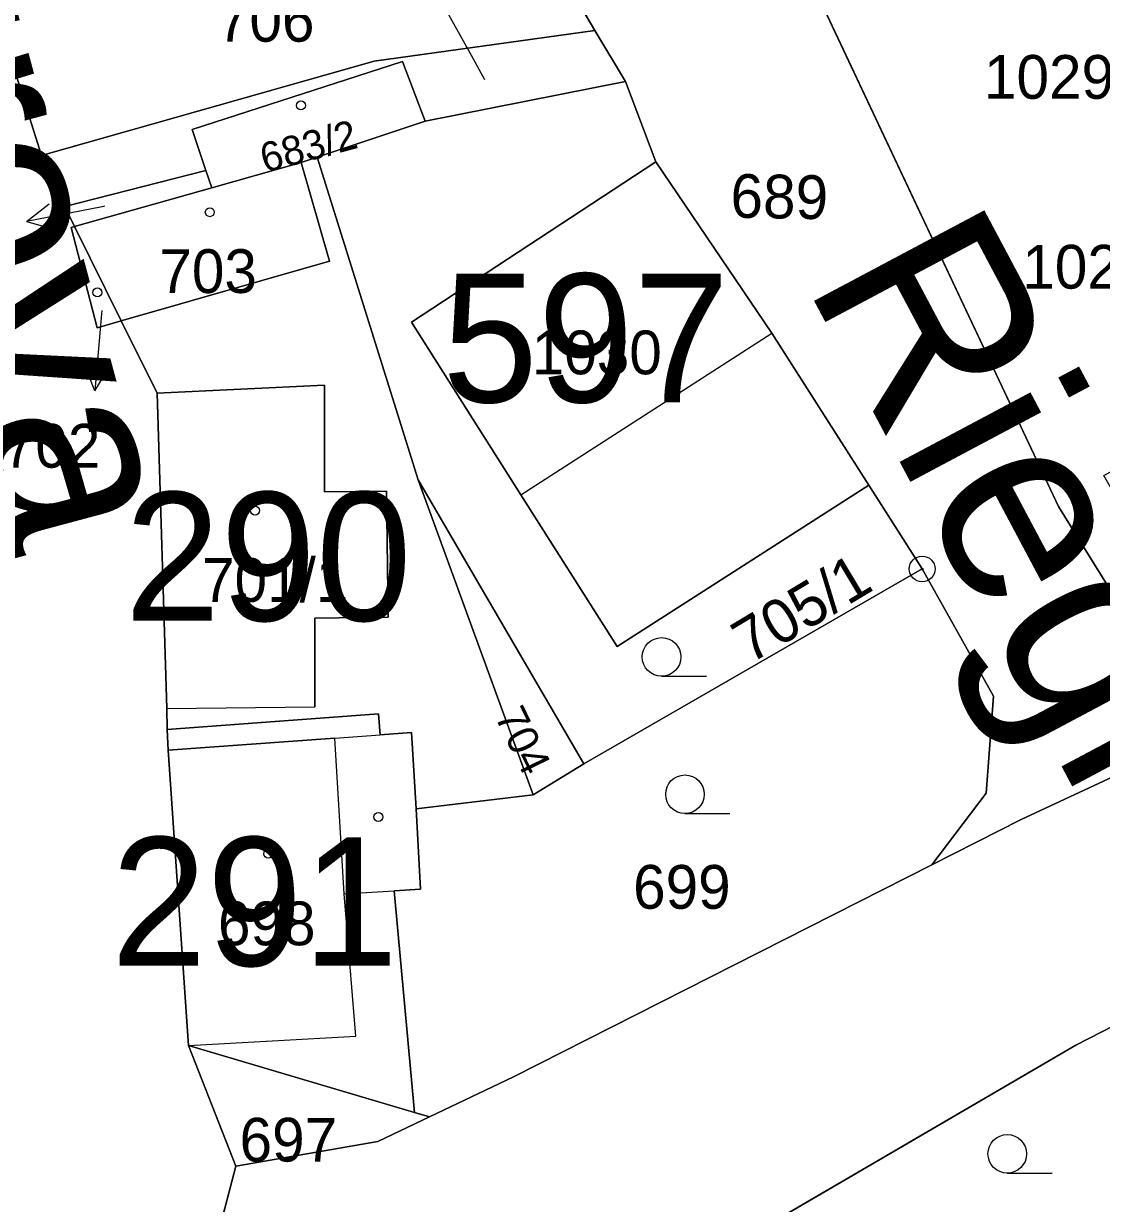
# Model space of a CAD drawing. Extents: x -689422 to -685210, y -987725 to -982160.
# Drawn here: x -686943.57 to -686901.66, y -985805.22 to -985759.35 of the extents above; entities that cross this region are included whole.
import ezdxf

# ---------------------------------------------------------------- set-up
doc = ezdxf.new("R2010")
doc.units = 0
for name, color, linetype in [('KN_Budovy', 7, 'Continuous'), ('KN_Budovy_cisla_domovni', 7, 'Continuous'), ('KN_Hranice_parcel', 7, 'Continuous'), ('KN_Hranice_parcel_vnitrni_kresba', 7, 'Continuous'), ('KN_Parcelni cisla', 7, 'Continuous'), ('KN_Parcelni cisla_sipky', 7, 'Continuous'), ('KN_Polygon parcely', 7, 'Continuous'), ('KN_Popisy_pomistni nazvy nazvy ulic', 7, 'Continuous'), ('KN_POZEMKY_OSTATNI PLOCHA', 7, 'Continuous'), ('KN_POZEMKY_ZAHRADA', 7, 'Continuous'), ('KN_POZEMKY_ZASTAVENA PLOCHA', 7, 'Continuous'), ('KN_VYUZITI_17_ostatni plocha_ostatni komunikace', 7, 'Continuous'), ('KN_VYUZITI_26_ostatni plocha_jina plocha', 7, 'Continuous'), ('KN_Značky bodu BP', 7, 'Continuous'), ('KN_Značky budov', 7, 'Continuous'), ('KN_Značky kultur', 7, 'Continuous')]:
    doc.layers.add(name, color=color, linetype=linetype)

msp = doc.modelspace()

# ---------------------------------------------------------------- linework, layer by layer
at = {"layer": 'KN_Budovy'}
for points in [[(-686937.02, -985763.46), (-686936.48, -985765.06), (-686936.25, -985765.73), (-686932.78, -985764.75), (-686932.16, -985764.54), (-686927.95, -985763.14), (-686928.84, -985760.82)], [(-686941.72, -985767.27), (-686940.71, -985771.17), (-686939.77, -985770.9), (-686931.67, -985768.58), (-686932.78, -985764.75), (-686936.25, -985765.73), (-686941.59, -985767.24)], [(-686918.99, -985764.72), (-686928.49, -985770.95), (-686924.23, -985777.67), (-686914.47, -985771.38)], [(-686938.37, -985773.72), (-686938, -985785.98), (-686932.24, -985785.91), (-686932.25, -985782.46), (-686929.39, -985782.42), (-686929.46, -985777.52), (-686931.87, -985777.55), (-686931.87, -985773.4)], [(-686937.95, -985787.6), (-686937.16, -985799.08), (-686930.65, -985798.71), (-686931.1, -985793.18), (-686931.47, -985787.13)]]:
    msp.add_lwpolyline(points, close=True, dxfattribs=at)
at = {"layer": 'KN_Hranice_parcel'}
for p, q in [((-686925.88, -985751.93), (-686921.36, -985759.61)), ((-686942.87, -985764.47), (-686945.04, -985757.65)), ((-686921.36, -985759.61), (-686920.17, -985761.6)), ((-686927.95, -985763.14), (-686920.17, -985761.6)), ((-686920.17, -985761.6), (-686918.99, -985764.72)), ((-686932.16, -985764.54), (-686927.95, -985763.14)), ((-686941.97, -985766.46), (-686942.87, -985764.47)), ((-686932.78, -985764.75), (-686936.25, -985765.73)), ((-686932.78, -985764.75), (-686932.16, -985764.54)), ((-686928.23, -985777.08), (-686932.16, -985764.54)), ((-686941.97, -985766.46), (-686936.48, -985765.06)), ((-686936.48, -985765.06), (-686936.25, -985765.73)), ((-686936.25, -985765.73), (-686941.59, -985767.24)), ((-686941.59, -985767.24), (-686941.97, -985766.46)), ((-686939.77, -985770.9), (-686941.59, -985767.24)), ((-686928.23, -985777.08), (-686923.75, -985789.33)), ((-686921.79, -985788.12), (-686928.23, -985777.08)), ((-686910.71, -985777.29), (-686908.63, -985780.55)), ((-686908.63, -985780.55), (-686921.79, -985788.12)), ((-686904.78, -985790.29), (-686897.8, -985787.04)), ((-686921.79, -985788.12), (-686923.75, -985789.33)), ((-686923.75, -985789.33), (-686928.31, -985789.87)), ((-686908.25, -985792.05), (-686904.78, -985790.29)), ((-686924.52, -985800.3), (-686908.25, -985792.05)), ((-686928.37, -985801.68), (-686937.16, -985799.08)), ((-686935.32, -985803.77), (-686937.16, -985799.08)), ((-686927.78, -985801.85), (-686924.52, -985800.3)), ((-686928.37, -985801.68), (-686927.78, -985801.85)), ((-686938.62, -985816.44), (-686935.32, -985803.77))]:
    msp.add_line(p, q, dxfattribs=at)
for points in [[(-686897.8, -985787.04), (-686903.33, -985778.12), (-686914.13, -985755.19)], [(-686942.87, -985764.47), (-686929.94, -985760.81), (-686921.36, -985759.61)], [(-686927.95, -985763.14), (-686928.84, -985760.82), (-686937.02, -985763.46), (-686936.48, -985765.06)], [(-686939.77, -985770.9), (-686931.67, -985768.58), (-686932.78, -985764.75)], [(-686918.99, -985764.72), (-686928.49, -985770.95), (-686924.23, -985777.67), (-686920.49, -985783.57), (-686910.71, -985777.29)], [(-686918.99, -985764.72), (-686914.47, -985771.38), (-686910.71, -985777.29)], [(-686939.77, -985770.9), (-686940.71, -985771.17), (-686941.72, -985767.27), (-686941.59, -985767.24)], [(-686937.98, -985786.79), (-686938, -985785.98), (-686938.37, -985773.72), (-686939.77, -985770.9)], [(-686908.63, -985780.55), (-686905.86, -985785.5), (-686906.14, -985789.27), (-686908.25, -985792.05)], [(-686928.31, -985789.87), (-686928.48, -985786.91), (-686929.71, -985787), (-686929.77, -985786.18), (-686937.98, -985786.79)], [(-686937.16, -985799.08), (-686937.95, -985787.6), (-686937.98, -985786.79)], [(-686928.31, -985789.87), (-686928.13, -985793), (-686929.16, -985793.06), (-686928.37, -985801.68)], [(-686885.65, -985790.34), (-686902.66, -985799.07), (-686915.94, -985806.81)], [(-686927.78, -985801.85), (-686929.79, -985802.81), (-686935.32, -985803.77)]]:
    msp.add_lwpolyline(points, dxfattribs=at)
at = {"layer": 'KN_Hranice_parcel_vnitrni_kresba'}
for p, q in [((-686924.23, -985777.67), (-686914.47, -985771.38)), ((-686938.37, -985773.72), (-686931.87, -985773.4)), ((-686931.87, -985773.4), (-686931.87, -985777.55)), ((-686931.87, -985777.55), (-686929.46, -985777.52)), ((-686929.46, -985777.52), (-686929.39, -985782.42)), ((-686929.39, -985782.42), (-686932.25, -985782.46)), ((-686932.25, -985782.46), (-686932.24, -985785.91)), ((-686938, -985785.98), (-686932.24, -985785.91)), ((-686937.95, -985787.6), (-686931.47, -985787.13)), ((-686931.47, -985787.13), (-686929.71, -985787)), ((-686931.1, -985793.18), (-686931.47, -985787.13)), ((-686931.1, -985793.18), (-686929.16, -985793.06)), ((-686930.65, -985798.71), (-686931.1, -985793.18)), ((-686937.16, -985799.08), (-686930.65, -985798.71))]:
    msp.add_line(p, q, dxfattribs=at)
at = {"layer": 'KN_Parcelni cisla_sipky'}
for p, q in [((-686926.15, -985760.59), (-686927.605, -985757.965)), ((-686925.64, -985761.53), (-686926.15, -985760.59)), ((-686943.456, -985767.043), (-686942.568, -985766.36)), ((-686940.51, -985766.47), (-686943.456, -985767.043)), ((-686940.41, -985766.45), (-686940.51, -985766.47)), ((-686943.456, -985767.043), (-686942.377, -985767.343)), ((-686940.54, -985770.63), (-686940.802, -985773.62)), ((-686940.53, -985770.5), (-686940.54, -985770.63)), ((-686940.802, -985773.62), (-686941.213, -985772.578)), ((-686940.802, -985773.62), (-686940.215, -985772.666))]:
    msp.add_line(p, q, dxfattribs=at)
at = {"layer": 'KN_Polygon parcely'}
for points in [[(-686925.88, -985751.93), (-686921.36, -985759.61), (-686920.17, -985761.6), (-686918.99, -985764.72), (-686914.47, -985771.38), (-686910.71, -985777.29), (-686908.63, -985780.55), (-686905.86, -985785.5), (-686906.14, -985789.27), (-686908.25, -985792.05), (-686904.78, -985790.29), (-686897.8, -985787.04), (-686903.33, -985778.12), (-686914.13, -985755.19), (-686918.96, -985756.78), (-686924.33, -985748.4), (-686925.89, -985741.69), (-686932.09, -985726.79), (-686935.11, -985715.66), (-686935.44, -985713.09), (-686938.97, -985717.96), (-686934.78, -985729.86), (-686929.23, -985744.05), (-686928.02, -985747.13)], [(-686888.61, -985765.93), (-686891.99, -985767.85), (-686894.05, -985764.36), (-686890.58, -985762.31), (-686897.75, -985748.22), (-686903.26, -985750.56), (-686914.13, -985755.19), (-686903.33, -985778.12), (-686897.8, -985787.04), (-686896.28, -985786.17), (-686897.07, -985784.79), (-686901.57, -985776.91), (-686897.06, -985774.44), (-686898.02, -985772.69), (-686893.45, -985770.18), (-686889.48, -985768.01), (-686886.63, -985773.22), (-686885.34, -985772.51), (-686885.53, -985772.2), (-686887.21, -985768.86)], [(-686925.88, -985751.93), (-686945.04, -985757.65), (-686942.87, -985764.47), (-686929.94, -985760.81), (-686921.36, -985759.61)], [(-686920.17, -985761.6), (-686921.36, -985759.61), (-686929.94, -985760.81), (-686942.87, -985764.47), (-686941.97, -985766.46), (-686936.48, -985765.06), (-686937.02, -985763.46), (-686928.84, -985760.82), (-686927.95, -985763.14)], [(-686932.78, -985764.75), (-686932.16, -985764.54), (-686927.95, -985763.14), (-686928.84, -985760.82), (-686937.02, -985763.46), (-686936.48, -985765.06), (-686936.25, -985765.73)], [(-686918.99, -985764.72), (-686920.17, -985761.6), (-686927.95, -985763.14), (-686932.16, -985764.54), (-686928.23, -985777.08), (-686921.79, -985788.12), (-686908.63, -985780.55), (-686910.71, -985777.29), (-686920.49, -985783.57), (-686924.23, -985777.67), (-686928.49, -985770.95)], [(-686936.25, -985765.73), (-686941.59, -985767.24), (-686939.77, -985770.9), (-686931.67, -985768.58), (-686932.78, -985764.75)], [(-686928.23, -985777.08), (-686932.16, -985764.54), (-686932.78, -985764.75), (-686931.67, -985768.58), (-686939.77, -985770.9), (-686938.37, -985773.72), (-686938, -985785.98), (-686937.98, -985786.79), (-686929.77, -985786.18), (-686929.71, -985787), (-686928.48, -985786.91), (-686928.31, -985789.87), (-686923.75, -985789.33)], [(-686910.71, -985777.29), (-686914.47, -985771.38), (-686918.99, -985764.72), (-686928.49, -985770.95), (-686924.23, -985777.67), (-686920.49, -985783.57)], [(-686941.97, -985766.46), (-686941.59, -985767.24), (-686936.25, -985765.73), (-686936.48, -985765.06)], [(-686941.59, -985767.24), (-686941.72, -985767.27), (-686940.71, -985771.17), (-686939.77, -985770.9)], [(-686921.79, -985788.12), (-686928.23, -985777.08), (-686923.75, -985789.33)], [(-686929.16, -985793.06), (-686928.37, -985801.68), (-686927.78, -985801.85), (-686924.52, -985800.3), (-686908.25, -985792.05), (-686906.14, -985789.27), (-686905.86, -985785.5), (-686908.63, -985780.55), (-686921.79, -985788.12), (-686923.75, -985789.33), (-686928.31, -985789.87), (-686928.13, -985793)], [(-686929.77, -985786.18), (-686937.98, -985786.79), (-686937.95, -985787.6), (-686937.16, -985799.08), (-686928.37, -985801.68), (-686929.16, -985793.06), (-686928.13, -985793), (-686928.31, -985789.87), (-686928.48, -985786.91), (-686929.71, -985787)], [(-686890.2, -985795.66), (-686889.35, -985798.67), (-686884.14, -985796.91), (-686885, -985793.87), (-686885.65, -985790.34), (-686902.66, -985799.07), (-686915.94, -985806.81), (-686910.87, -985814.56), (-686900.94, -985806.93), (-686893.26, -985802.29), (-686894.87, -985797.27)], [(-686928.37, -985801.68), (-686937.16, -985799.08), (-686935.32, -985803.77), (-686929.79, -985802.81), (-686927.78, -985801.85)]]:
    msp.add_lwpolyline(points, close=True, dxfattribs=at)
for points in [[(-686937.61, -985841.75), (-686942.76, -985823.4), (-686944.17, -985821.99), (-686938.62, -985816.44), (-686935.32, -985803.77), (-686937.16, -985799.08), (-686937.95, -985787.6), (-686937.98, -985786.79), (-686938, -985785.98), (-686938.37, -985773.72), (-686939.77, -985770.9), (-686940.71, -985771.17), (-686941.72, -985767.27), (-686941.59, -985767.24), (-686941.97, -985766.46), (-686942.87, -985764.47), (-686945.04, -985757.65)], [(-686897.8, -985787.04), (-686904.78, -985790.29), (-686908.25, -985792.05), (-686924.52, -985800.3), (-686927.78, -985801.85), (-686929.79, -985802.81), (-686935.32, -985803.77), (-686938.62, -985816.44), (-686930.98, -985811.58), (-686930.27, -985812.29), (-686929.55, -985813.04), (-686926.75, -985811.35), (-686924.98, -985811.54), (-686915.94, -985806.81), (-686902.66, -985799.07), (-686885.65, -985790.34)]]:
    msp.add_lwpolyline(points, dxfattribs=at)
at = {"layer": 'KN_POZEMKY_OSTATNI PLOCHA'}
for p, q in [((-686921.36, -985759.61), (-686925.88, -985751.93)), ((-686914.13, -985755.19), (-686903.33, -985778.12)), ((-686945.04, -985757.65), (-686942.87, -985764.47)), ((-686929.94, -985760.81), (-686921.36, -985759.61)), ((-686920.17, -985761.6), (-686921.36, -985759.61)), ((-686921.36, -985759.61), (-686920.17, -985761.6)), ((-686942.87, -985764.47), (-686929.94, -985760.81)), ((-686928.84, -985760.82), (-686937.02, -985763.46)), ((-686927.95, -985763.14), (-686928.84, -985760.82)), ((-686920.17, -985761.6), (-686927.95, -985763.14)), ((-686918.99, -985764.72), (-686920.17, -985761.6)), ((-686937.02, -985763.46), (-686936.48, -985765.06)), ((-686941.97, -985766.46), (-686942.87, -985764.47)), ((-686942.87, -985764.47), (-686941.97, -985766.46)), ((-686914.47, -985771.38), (-686918.99, -985764.72)), ((-686936.48, -985765.06), (-686941.97, -985766.46)), ((-686941.97, -985766.46), (-686936.48, -985765.06)), ((-686936.48, -985765.06), (-686936.25, -985765.73)), ((-686936.25, -985765.73), (-686941.59, -985767.24)), ((-686941.59, -985767.24), (-686941.97, -985766.46)), ((-686941.97, -985766.46), (-686941.59, -985767.24)), ((-686941.59, -985767.24), (-686941.72, -985767.27)), ((-686941.72, -985767.27), (-686940.71, -985771.17)), ((-686940.71, -985771.17), (-686939.77, -985770.9)), ((-686939.77, -985770.9), (-686938.37, -985773.72)), ((-686910.71, -985777.29), (-686914.47, -985771.38)), ((-686938.37, -985773.72), (-686938, -985785.98)), ((-686908.63, -985780.55), (-686910.71, -985777.29)), ((-686903.33, -985778.12), (-686897.8, -985787.04)), ((-686905.86, -985785.5), (-686908.63, -985780.55)), ((-686906.14, -985789.27), (-686905.86, -985785.5)), ((-686938, -985785.98), (-686937.98, -985786.79)), ((-686937.98, -985786.79), (-686937.95, -985787.6)), ((-686897.8, -985787.04), (-686904.78, -985790.29)), ((-686904.78, -985790.29), (-686897.8, -985787.04)), ((-686937.95, -985787.6), (-686937.16, -985799.08)), ((-686908.25, -985792.05), (-686906.14, -985789.27)), ((-686904.78, -985790.29), (-686908.25, -985792.05)), ((-686908.25, -985792.05), (-686904.78, -985790.29)), ((-686885.65, -985790.34), (-686902.66, -985799.07)), ((-686924.52, -985800.3), (-686908.25, -985792.05)), ((-686937.16, -985799.08), (-686928.37, -985801.68)), ((-686935.32, -985803.77), (-686937.16, -985799.08)), ((-686937.16, -985799.08), (-686935.32, -985803.77)), ((-686902.66, -985799.07), (-686915.94, -985806.81)), ((-686927.78, -985801.85), (-686924.52, -985800.3)), ((-686927.78, -985801.85), (-686929.79, -985802.81)), ((-686929.79, -985802.81), (-686927.78, -985801.85)), ((-686928.37, -985801.68), (-686927.78, -985801.85)), ((-686929.79, -985802.81), (-686935.32, -985803.77)), ((-686935.32, -985803.77), (-686929.79, -985802.81)), ((-686938.62, -985816.44), (-686935.32, -985803.77)), ((-686935.32, -985803.77), (-686938.62, -985816.44))]:
    msp.add_line(p, q, dxfattribs=at)
at = {"layer": 'KN_POZEMKY_ZAHRADA'}
for p, q in [((-686925.88, -985751.93), (-686921.36, -985759.61)), ((-686903.33, -985778.12), (-686914.13, -985755.19)), ((-686942.87, -985764.47), (-686945.04, -985757.65)), ((-686921.36, -985759.61), (-686929.94, -985760.81)), ((-686929.94, -985760.81), (-686942.87, -985764.47)), ((-686927.95, -985763.14), (-686920.17, -985761.6)), ((-686920.17, -985761.6), (-686918.99, -985764.72)), ((-686932.16, -985764.54), (-686927.95, -985763.14)), ((-686928.23, -985777.08), (-686932.16, -985764.54)), ((-686918.99, -985764.72), (-686928.49, -985770.95)), ((-686928.49, -985770.95), (-686924.23, -985777.67)), ((-686928.23, -985777.08), (-686921.79, -985788.12)), ((-686923.75, -985789.33), (-686928.23, -985777.08)), ((-686921.79, -985788.12), (-686928.23, -985777.08)), ((-686920.49, -985783.57), (-686910.71, -985777.29)), ((-686910.71, -985777.29), (-686908.63, -985780.55)), ((-686924.23, -985777.67), (-686920.49, -985783.57)), ((-686897.8, -985787.04), (-686903.33, -985778.12)), ((-686908.63, -985780.55), (-686921.79, -985788.12)), ((-686921.79, -985788.12), (-686908.63, -985780.55)), ((-686908.63, -985780.55), (-686905.86, -985785.5)), ((-686905.86, -985785.5), (-686906.14, -985789.27)), ((-686921.79, -985788.12), (-686923.75, -985789.33)), ((-686923.75, -985789.33), (-686921.79, -985788.12)), ((-686928.31, -985789.87), (-686923.75, -985789.33)), ((-686906.14, -985789.27), (-686908.25, -985792.05)), ((-686928.13, -985793), (-686928.31, -985789.87)), ((-686902.66, -985799.07), (-686885.65, -985790.34)), ((-686908.25, -985792.05), (-686924.52, -985800.3)), ((-686929.16, -985793.06), (-686928.13, -985793)), ((-686928.37, -985801.68), (-686929.16, -985793.06)), ((-686915.94, -985806.81), (-686902.66, -985799.07)), ((-686924.52, -985800.3), (-686927.78, -985801.85)), ((-686927.78, -985801.85), (-686928.37, -985801.68))]:
    msp.add_line(p, q, dxfattribs=at)
at = {"layer": 'KN_POZEMKY_ZASTAVENA PLOCHA'}
for p, q in [((-686937.02, -985763.46), (-686928.84, -985760.82)), ((-686928.84, -985760.82), (-686927.95, -985763.14)), ((-686927.95, -985763.14), (-686932.16, -985764.54)), ((-686936.48, -985765.06), (-686937.02, -985763.46)), ((-686936.25, -985765.73), (-686932.78, -985764.75)), ((-686932.78, -985764.75), (-686936.25, -985765.73)), ((-686932.78, -985764.75), (-686932.16, -985764.54)), ((-686932.16, -985764.54), (-686932.78, -985764.75)), ((-686931.67, -985768.58), (-686932.78, -985764.75)), ((-686932.78, -985764.75), (-686931.67, -985768.58)), ((-686932.16, -985764.54), (-686928.23, -985777.08)), ((-686928.49, -985770.95), (-686918.99, -985764.72)), ((-686918.99, -985764.72), (-686914.47, -985771.38)), ((-686936.25, -985765.73), (-686936.48, -985765.06)), ((-686941.59, -985767.24), (-686936.25, -985765.73)), ((-686941.72, -985767.27), (-686941.59, -985767.24)), ((-686940.71, -985771.17), (-686941.72, -985767.27)), ((-686939.77, -985770.9), (-686941.59, -985767.24)), ((-686941.59, -985767.24), (-686939.77, -985770.9)), ((-686939.77, -985770.9), (-686931.67, -985768.58)), ((-686931.67, -985768.58), (-686939.77, -985770.9)), ((-686939.77, -985770.9), (-686940.71, -985771.17)), ((-686938.37, -985773.72), (-686939.77, -985770.9)), ((-686924.23, -985777.67), (-686928.49, -985770.95)), ((-686914.47, -985771.38), (-686910.71, -985777.29)), ((-686938, -985785.98), (-686938.37, -985773.72)), ((-686928.23, -985777.08), (-686923.75, -985789.33)), ((-686910.71, -985777.29), (-686920.49, -985783.57)), ((-686920.49, -985783.57), (-686924.23, -985777.67)), ((-686937.98, -985786.79), (-686938, -985785.98)), ((-686929.77, -985786.18), (-686937.98, -985786.79)), ((-686937.98, -985786.79), (-686929.77, -985786.18)), ((-686929.71, -985787), (-686929.77, -985786.18)), ((-686929.77, -985786.18), (-686929.71, -985787)), ((-686937.95, -985787.6), (-686937.98, -985786.79)), ((-686928.48, -985786.91), (-686929.71, -985787)), ((-686929.71, -985787), (-686928.48, -985786.91)), ((-686928.31, -985789.87), (-686928.48, -985786.91)), ((-686928.48, -985786.91), (-686928.31, -985789.87)), ((-686937.16, -985799.08), (-686937.95, -985787.6)), ((-686923.75, -985789.33), (-686928.31, -985789.87)), ((-686928.31, -985789.87), (-686928.13, -985793)), ((-686928.13, -985793), (-686929.16, -985793.06)), ((-686929.16, -985793.06), (-686928.37, -985801.68)), ((-686928.37, -985801.68), (-686937.16, -985799.08))]:
    msp.add_line(p, q, dxfattribs=at)
at = {"layer": 'KN_VYUZITI_17_ostatni plocha_ostatni komunikace'}
for p, q in [((-686921.36, -985759.61), (-686925.88, -985751.93)), ((-686914.13, -985755.19), (-686903.33, -985778.12)), ((-686945.04, -985757.65), (-686942.87, -985764.47)), ((-686929.94, -985760.81), (-686921.36, -985759.61)), ((-686920.17, -985761.6), (-686921.36, -985759.61)), ((-686921.36, -985759.61), (-686920.17, -985761.6)), ((-686942.87, -985764.47), (-686929.94, -985760.81)), ((-686928.84, -985760.82), (-686937.02, -985763.46)), ((-686927.95, -985763.14), (-686928.84, -985760.82)), ((-686920.17, -985761.6), (-686927.95, -985763.14)), ((-686918.99, -985764.72), (-686920.17, -985761.6)), ((-686937.02, -985763.46), (-686936.48, -985765.06)), ((-686941.97, -985766.46), (-686942.87, -985764.47)), ((-686942.87, -985764.47), (-686941.97, -985766.46)), ((-686914.47, -985771.38), (-686918.99, -985764.72)), ((-686936.48, -985765.06), (-686941.97, -985766.46)), ((-686941.97, -985766.46), (-686941.59, -985767.24)), ((-686941.59, -985767.24), (-686941.72, -985767.27)), ((-686941.72, -985767.27), (-686940.71, -985771.17)), ((-686940.71, -985771.17), (-686939.77, -985770.9)), ((-686939.77, -985770.9), (-686938.37, -985773.72)), ((-686910.71, -985777.29), (-686914.47, -985771.38)), ((-686938.37, -985773.72), (-686938, -985785.98)), ((-686908.63, -985780.55), (-686910.71, -985777.29)), ((-686903.33, -985778.12), (-686897.8, -985787.04)), ((-686905.86, -985785.5), (-686908.63, -985780.55)), ((-686906.14, -985789.27), (-686905.86, -985785.5)), ((-686938, -985785.98), (-686937.98, -985786.79)), ((-686937.98, -985786.79), (-686937.95, -985787.6)), ((-686897.8, -985787.04), (-686904.78, -985790.29)), ((-686904.78, -985790.29), (-686897.8, -985787.04)), ((-686937.95, -985787.6), (-686937.16, -985799.08)), ((-686908.25, -985792.05), (-686906.14, -985789.27)), ((-686904.78, -985790.29), (-686908.25, -985792.05)), ((-686908.25, -985792.05), (-686904.78, -985790.29)), ((-686885.65, -985790.34), (-686902.66, -985799.07)), ((-686924.52, -985800.3), (-686908.25, -985792.05)), ((-686937.16, -985799.08), (-686928.37, -985801.68)), ((-686935.32, -985803.77), (-686937.16, -985799.08)), ((-686937.16, -985799.08), (-686935.32, -985803.77)), ((-686902.66, -985799.07), (-686915.94, -985806.81)), ((-686927.78, -985801.85), (-686924.52, -985800.3)), ((-686927.78, -985801.85), (-686929.79, -985802.81)), ((-686929.79, -985802.81), (-686927.78, -985801.85)), ((-686928.37, -985801.68), (-686927.78, -985801.85)), ((-686929.79, -985802.81), (-686935.32, -985803.77)), ((-686935.32, -985803.77), (-686929.79, -985802.81)), ((-686938.62, -985816.44), (-686935.32, -985803.77)), ((-686935.32, -985803.77), (-686938.62, -985816.44))]:
    msp.add_line(p, q, dxfattribs=at)
at = {"layer": 'KN_VYUZITI_26_ostatni plocha_jina plocha'}
for p, q in [((-686941.97, -985766.46), (-686936.48, -985765.06)), ((-686936.48, -985765.06), (-686936.25, -985765.73)), ((-686936.25, -985765.73), (-686941.59, -985767.24)), ((-686941.59, -985767.24), (-686941.97, -985766.46))]:
    msp.add_line(p, q, dxfattribs=at)
at = {"layer": 'KN_Značky bodu BP'}
for radius in [0.5, 0.0303]:
    msp.add_circle((-686908.63, -985780.55), radius, dxfattribs=at)
at = {"layer": 'KN_Značky budov'}
for centre in [(-686932.787, -985762.529), (-686936.327, -985766.679), (-686921.707, -985769.279), (-686940.697, -985769.799), (-686934.567, -985778.279), (-686929.777, -985790.189), (-686934.057, -985791.619)]:
    msp.add_circle(centre, 0.175, dxfattribs=at)
at = {"layer": 'KN_Značky kultur'}
for p, q in [((-686918.763, -985784.72), (-686917.013, -985784.72)), ((-686917.853, -985790.06), (-686916.103, -985790.06)), ((-686905.323, -985804.04), (-686903.573, -985804.04))]:
    msp.add_line(p, q, dxfattribs=at)
for centre in [(-686918.763, -985783.97), (-686917.853, -985789.31), (-686905.323, -985803.29)]:
    msp.add_circle(centre, 0.75, dxfattribs=at)

# ---------------------------------------------------------------- texts
at = {"layer": 'KN_Budovy_cisla_domovni'}
for s, p in [('597', (-686927.29, -985774.069)), ('290', (-686939.634, -985782.564)), ('291', (-686940.163, -985795.979))]:
    msp.add_text(s, height=5, dxfattribs=at).set_placement(p)
at = {"layer": 'KN_Parcelni cisla'}
for s, p in [('706', (-686936.05, -985760.05)), ('1029/1', (-686906.227, -985762.27)), ('1029/2', (-686904.737, -985769.65)), ('703', (-686938.29, -985769.82)), ('1030', (-686923.81, -985772.98)), ('702', (-686944.375, -985776.61)), ('701/1', (-686936.63, -985781.83)), ('699', (-686919.87, -985793.76)), ('698', (-686936.01, -985795.18)), ('697', (-686935.17, -985803.59))]:
    msp.add_text(s, height=1.7, dxfattribs=at).set_placement(p)
for s, height, rotation, p in [('683/2', 1.139, 15, (-686934.187, -985765.152)), ('689', 1.7, 359, (-686916.094, -985766.889)), ('705/1', 1.7, 31, (-686915.332, -985784.268)), ('704', 1.19, 296, (-686925.264, -985786.27))]:
    msp.add_text(s, height=height, rotation=rotation, dxfattribs=at).set_placement(p)
at = {"layer": 'KN_Popisy_pomistni nazvy nazvy ulic'}
for rotation, p in [(285, (-686954.451, -985741.409)), (298, (-686913.22, -985769.399))]:
    msp.add_text('Riegrova', height=7.5, rotation=rotation, dxfattribs=at).set_placement(p)

doc.saveas('drawing.dxf')
